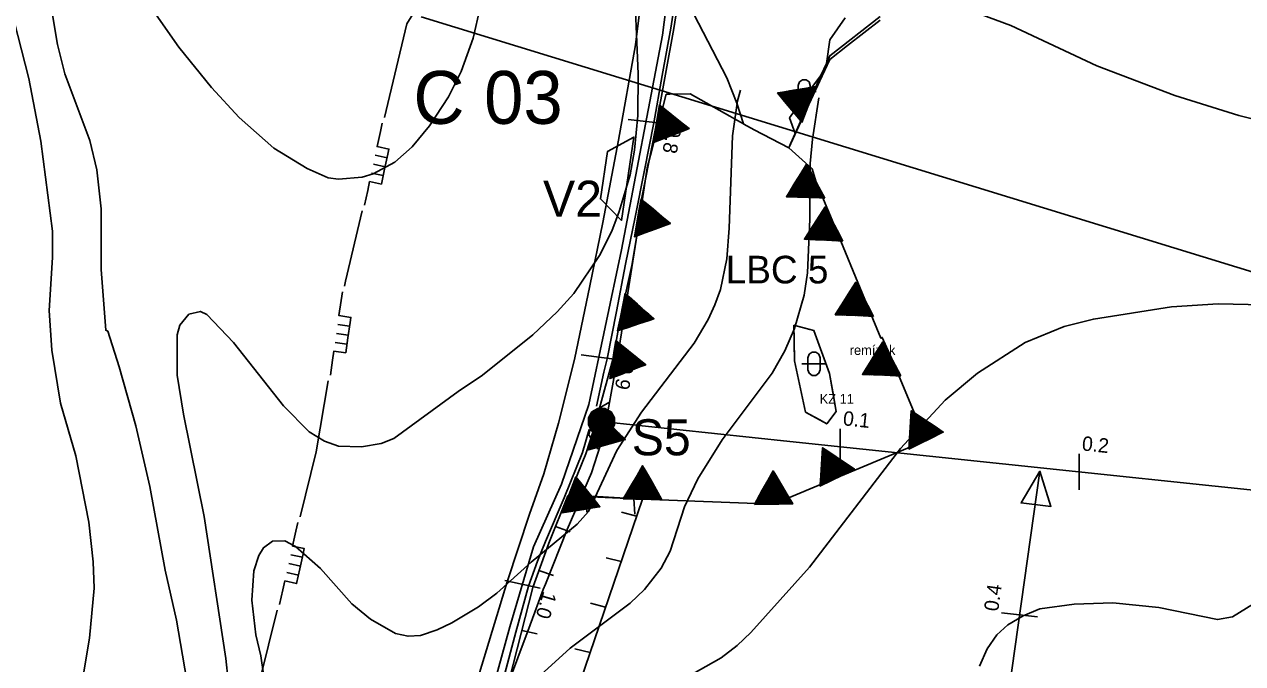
# Model space of a CAD drawing. Extents: x -645676 to -642474, y -1077513 to -1072613.
# Drawn here: x -644259 to -643752, y -1076047 to -1075781 of the extents above; entities that cross this region are included whole.
import ezdxf

# ---------------------------------------------------------------- set-up
doc = ezdxf.new("R2010")
doc.units = 0
for name, color, linetype in [('KRAJ_ZELEN_STAV', 7, 'Continuous'), ('Krajinn__zele____popis___stav', 7, 'Continuous'), ('KULTURY_STAV', 7, 'Continuous'), ('KULTURY_ZNACKY', 7, 'Continuous'), ('Lok_ln__biocentrum___navr_en_', 7, 'Continuous'), ('Odvodnen__cesty_pr_kopem___navr_en_', 7, 'Continuous'), ('PC_NAVRH', 7, 'Continuous'), ('PC_OBJ_POPIS_NAVRH', 7, 'Continuous'), ('PC_OBJ_POPIS_STAV', 7, 'Continuous'), ('PC_OBJEKTY_NAVRH', 7, 'Continuous'), ('PC_OBJEKTY_STAV', 7, 'Continuous'), ('PC_POPIS_NAVRH', 7, 'Continuous'), ('PC_STAN_NAVRH', 7, 'Continuous'), ('PLYNOVOD', 7, 'Continuous'), ('USES_BC_NAVRH', 7, 'Continuous'), ('USES_BK_NAVRH', 7, 'Continuous'), ('VODOVOD', 7, 'Continuous'), ('VRSTEVNICE', 7, 'Continuous')]:
    doc.layers.add(name, color=color, linetype=linetype)

# ---------------------------------------------------------------- blocks, each defined once
blk = doc.blocks.new('$944')
blk.add_line((0, 1.5), (0, -1.5))
blk = doc.blocks.new('$920')
for points in [[(0, 0), (-2.8, 1.25), (-2.8, -1.25), (0, 0)], [(-2.8, 1.25), (0, 0), (-2.8, -1.25), (-2.8, 1.25)]]:
    blk.add_lwpolyline(points)
blk = doc.blocks.new('$406')
blk.add_lwpolyline([(-0.19, 0.72), (0.2, 0.72), (0.54, 0.53), (0.73, 0.19), (0.73, -0.2), (0.54, -0.54), (0.2, -0.73), (-0.19, -0.73), (-0.53, -0.54), (-0.72, -0.2), (-0.72, 0.19), (-0.53, 0.53), (-0.2, 0.72), (-0.28, 0.64), (0.28, 0.64), (0.44, 0.56), (-0.44, 0.56), (-0.52, 0.48), (0.52, 0.48), (0.56, 0.4), (-0.55, 0.4), (-0.6, 0.32), (0.6, 0.32), (0.68, 0.24), (-0.59, 0.24), (-0.65, 0.24), (-0.68, 0.16), (0.59, 0.16), (0.68, 0.16), (0.68, 0.08), (-0.59, 0.08), (-0.68, 0.08), (-0.68, 0), (0.59, 0), (0.68, 0), (0.68, -0.08), (-0.59, -0.08), (-0.68, -0.08), (-0.68, -0.16), (0.59, -0.16), (0.68, -0.16), (0.65, -0.24), (-0.62, -0.24), (-0.65, -0.24), (-0.6, -0.32), (0.6, -0.32), (0.56, -0.4), (-0.55, -0.4), (-0.52, -0.48), (0.52, -0.48), (0.44, -0.56), (-0.44, -0.56), (-0.28, -0.64), (0.28, -0.64), (-0.02, -0.69)])
blk = doc.blocks.new('3$1600')
for points in [[(-0.5, 1.5), (-0.4, 1.79), (-0.15, 1.97), (0.16, 1.97), (0.41, 1.79), (0.51, 1.5), (0.51, 0.5), (0.41, 0.21), (0.16, 0.03), (-0.15, 0.03), (-0.4, 0.21), (-0.5, 0.5), (-0.5, 1.5)], [(-1, 1), (0.27, 1), (1, 1)]]:
    blk.add_lwpolyline(points)
blk = doc.blocks.new('$934')
blk.add_lwpolyline([(-2, -1), (-1, 0), (1, 0), (2, -1)])
blk = doc.blocks.new('$925')
for points in [[(-3.5, 0), (-2, 2), (2, 2), (3.5, 0), (-3.5, 0)], [(2, 2), (3.5, 0), (-3.5, 0), (-2, 2), (2, 2)]]:
    blk.add_lwpolyline(points)
blk = doc.blocks.new('$1193')
for points in [[(2, 0), (0.73, 0), (-0.54, 0), (-1.81, 0), (-2, 0), (-1.43, -1), (-0.85, -2), (-0.27, -3), (0, -3.46), (0.57, -2.46), (1.15, -1.46), (1.73, -0.46), (2, 0)], [(-1.92, -0.04), (-0.65, -0.04), (0.62, -0.04), (1.89, -0.04), (1.92, -0.04), (1.84, -0.12), (0.57, -0.12), (-0.7, -0.12), (-1.84, -0.12), (-1.84, -0.2), (-0.57, -0.2), (0.7, -0.2), (1.84, -0.2), (1.76, -0.28), (0.49, -0.28), (-0.78, -0.28), (-1.76, -0.28), (-1.76, -0.36), (-0.49, -0.36), (0.78, -0.36), (1.76, -0.36), (1.68, -0.44), (0.41, -0.44), (-0.86, -0.44), (-1.68, -0.44), (-1.68, -0.52), (-0.41, -0.52), (0.86, -0.52), (1.68, -0.52), (1.6, -0.6), (0.33, -0.6), (-0.94, -0.6), (-1.6, -0.6), (-1.52, -0.68), (-0.25, -0.68), (1.02, -0.68), (1.52, -0.68), (1.52, -0.76), (0.25, -0.76), (-1.02, -0.76), (-1.52, -0.76), (-1.44, -0.84), (-0.17, -0.84), (1.1, -0.84), (1.44, -0.84), (1.44, -0.92), (0.17, -0.92), (-1.1, -0.92), (-1.44, -0.92), (-1.36, -1), (-0.09, -1), (1.18, -1), (1.36, -1), (1.36, -1.08), (0.09, -1.08), (-1.18, -1.08), (-1.36, -1.08), (-1.28, -1.16), (-0.01, -1.16), (1.26, -1.16), (1.28, -1.16), (1.2, -1.24), (-0.07, -1.24), (-1.2, -1.24), (-1.2, -1.32), (0.07, -1.32), (1.2, -1.32), (1.12, -1.4), (-0.15, -1.4), (-1.12, -1.4), (-1.12, -1.48), (0.15, -1.48), (1.12, -1.48), (1.04, -1.56), (-0.23, -1.56), (-1.04, -1.56), (-0.96, -1.64), (0.31, -1.64), (1.04, -1.64), (0.96, -1.72), (-0.31, -1.72), (-0.96, -1.72), (-0.88, -1.8), (0.39, -1.8), (0.88, -1.8), (0.88, -1.88), (-0.39, -1.88), (-0.88, -1.88), (-0.8, -1.96), (0.47, -1.96), (0.8, -1.96), (0.8, -2.04), (-0.47, -2.04), (-0.8, -2.04), (-0.72, -2.12), (0.55, -2.12), (0.72, -2.12), (0.64, -2.2), (-0.63, -2.2), (-0.64, -2.2), (-0.64, -2.28), (0.63, -2.28), (0.64, -2.28), (0.56, -2.36), (-0.64, -2.36), (-0.56, -2.44), (0.56, -2.44), (0.48, -2.52), (-0.48, -2.52), (-0.48, -2.6), (0.48, -2.6), (0.4, -2.68), (-0.4, -2.68), (-0.32, -2.76), (0.4, -2.76), (0.32, -2.84), (-0.32, -2.84), (-0.24, -2.92), (0.24, -2.92), (0.24, -3), (-0.24, -3), (-0.16, -3.08), (0.16, -3.08), (0.16, -3.16), (-0.16, -3.16), (-0.08, -3.24), (0.08, -3.24), (0.08, -3.32), (0, -3.32), (0, -3.4)]]:
    blk.add_lwpolyline(points)
blk = doc.blocks.new('2$1030')
blk.add_line((0, 0), (0, -0.5))
blk = doc.blocks.new('6$3520')
for p, q in [((-0.76, 0), (-0.76, -1)), ((0, -1), (0, 0)), ((0.76, 0), (0.76, -1))]:
    blk.add_line(p, q)
blk.add_lwpolyline([(-3.5, 0), (-2.23, 0), (-1.48, 0), (-1.48, -1), (-0.21, -1), (1.06, -1), (1.5, -1), (1.5, 0), (2.77, 0), (3.5, 0)])

msp = doc.modelspace()

# ---------------------------------------------------------------- linework, layer by layer
at = {"layer": 'KRAJ_ZELEN_STAV'}
msp.add_lwpolyline([(-643930.3, -1075908.76), (-643923.69, -1075926.74), (-643920.94, -1075942.48), (-643924.87, -1075947.65), (-643933.69, -1075942.7), (-643938.31, -1075921.44), (-643938.55, -1075906.59), (-643930.3, -1075908.76)], dxfattribs=at)
at = {"layer": 'KULTURY_STAV'}
for points in [[(-644071.86, -1076058.97), (-644057.9, -1076013.39), (-644048.67, -1075985.14), (-644042.63, -1075968.47), (-644036.55, -1075947.31), (-644029.94, -1075920.87), (-644023.54, -1075890.24), (-644018.12, -1075863.91), (-644011.56, -1075829.61), (-644004.52, -1075789.89), (-643999.03, -1075746.14)], [(-643999.03, -1075746.14), (-644004.52, -1075789.89), (-644011.56, -1075829.61), (-644018.12, -1075863.91), (-644023.54, -1075890.24), (-644029.94, -1075920.87), (-644036.55, -1075947.31), (-644042.63, -1075968.47), (-644048.67, -1075985.14), (-644057.9, -1076013.39), (-644071.86, -1076058.97)], [(-643986.17, -1075765.57), (-643966.51, -1075803.71), (-643962.33, -1075814.13), (-643959.53, -1075822.81), (-643963.28, -1075820.69), (-643965.21, -1075819.61), (-643981.81, -1075810.28), (-643990.19, -1075810.47), (-643991.47, -1075810.5), (-643991.73, -1075810.51), (-643997.6, -1075833.22), (-643999.63, -1075841.05), (-644000.92, -1075849.45), (-644003.85, -1075868.63), (-644012.16, -1075921.15), (-644017.76, -1075952.53), (-644022.76, -1075967.98), (-644027.76, -1075979.57), (-644029.79, -1075984.29), (-644032.95, -1075991.62), (-644042.01, -1076014.32), (-644042.92, -1076016.6), (-644048.37, -1076031.2), (-644058.62, -1076058.66)], [(-643917.29, -1075778.73), (-643923.67, -1075787.85), (-643925.05, -1075797.64), (-643927.32, -1075802.73), (-643935.42, -1075813.34), (-643940.36, -1075820.3), (-643938.1, -1075826.88), (-643939.96, -1075831.05), (-643940.7, -1075832.72), (-643955.14, -1075825.28), (-643959.36, -1075822.9), (-643959.52, -1075822.81), (-643962.33, -1075814.13), (-643966.51, -1075803.71), (-643986.17, -1075765.57)], [(-644058.62, -1076058.66), (-644048.37, -1076031.2), (-644042.92, -1076016.6), (-644042.01, -1076014.32), (-644032.95, -1075991.62), (-644029.79, -1075984.29), (-644027.76, -1075979.57), (-644022.76, -1075967.98), (-644017.76, -1075952.53), (-644012.16, -1075921.15), (-644003.85, -1075868.63), (-644000.92, -1075849.45), (-643999.63, -1075841.05), (-643997.6, -1075833.22), (-643991.73, -1075810.51), (-643991.47, -1075810.5), (-643990.19, -1075810.47), (-643981.81, -1075810.28), (-643965.21, -1075819.61), (-643963.28, -1075820.69), (-643959.53, -1075822.81), (-643959.36, -1075822.9), (-643955.14, -1075825.28), (-643940.7, -1075832.72), (-643939.96, -1075831.05), (-643938.1, -1075826.89), (-643927.32, -1075802.73), (-643925.05, -1075797.64), (-643925.04, -1075797.63), (-643923.63, -1075794.45), (-643902.65, -1075778.08)], [(-643902.65, -1075778.08), (-643923.63, -1075794.45), (-643925.04, -1075797.63), (-643925.05, -1075797.64), (-643923.67, -1075787.85), (-643917.29, -1075778.73)], [(-643927.32, -1075802.73), (-643938.1, -1075826.88), (-643940.36, -1075820.3), (-643935.42, -1075813.34), (-643927.32, -1075802.73)], [(-643938.55, -1075906.59), (-643931.95, -1075908.33), (-643930.3, -1075908.76), (-643923.69, -1075926.74), (-643922.1, -1075935.85), (-643920.94, -1075942.48), (-643924.87, -1075947.65), (-643928.12, -1075945.82), (-643933.69, -1075942.7), (-643938.31, -1075921.44), (-643938.45, -1075912.73), (-643938.55, -1075906.59)], [(-643938.55, -1075906.59), (-643938.45, -1075912.73), (-643938.31, -1075921.44), (-643933.69, -1075942.7), (-643928.12, -1075945.82), (-643924.87, -1075947.65), (-643920.94, -1075942.48), (-643922.1, -1075935.85), (-643923.69, -1075926.74), (-643930.3, -1075908.76), (-643931.95, -1075908.33), (-643938.55, -1075906.59)]]:
    msp.add_lwpolyline(points, dxfattribs=at)
at = {"layer": 'Odvodnen__cesty_pr_kopem___navr_en_'}
for points in [[(-643979.69, -1075701.3), (-643979.86, -1075703.42), (-643982.29, -1075723.27), (-643984.22, -1075743.23), (-643986.81, -1075763.12), (-643989.78, -1075782.96), (-643993.41, -1075802.72), (-643996.88, -1075822.44), (-644000.78, -1075842.06), (-644004.67, -1075861.68), (-644008.61, -1075881.15), (-644012.47, -1075900.91), (-644016.36, -1075920.52), (-644017.71, -1075926.16), (-644020.7, -1075940.23)], [(-644023.83, -1075949.97), (-644026.63, -1075959.61), (-644034.15, -1075978.39), (-644041.96, -1075996.64), (-644045.27, -1076004.69), (-644049.01, -1076015.17), (-644054.35, -1076034.31), (-644059.51, -1076053.59), (-644064.72, -1076072.91), (-644066.41, -1076078.85), (-644069.69, -1076092.14), (-644073.87, -1076111.64), (-644078.09, -1076131.22)]]:
    msp.add_lwpolyline(points, dxfattribs=at)
at = {"layer": 'PC_NAVRH'}
msp.add_line((-643900.68, -1076423.17), (-643836.19, -1075967.33), dxfattribs=at)
for points in [[(-643980.8, -1075688.59), (-643993.21, -1075785.86), (-644010.28, -1075875.28), (-644023.88, -1075939.56), (-644035.31, -1075972.69), (-644046.94, -1075998.73), (-644056.79, -1076032.05), (-644070.99, -1076083.52), (-644082.81, -1076140.12), (-644085.3, -1076148.31), (-644091.25, -1076157.77), (-644098.13, -1076163.17), (-644105.97, -1076166.41), (-644142.95, -1076171.3), (-644153.17, -1076169.36), (-644163.3, -1076163.53), (-644213.71, -1076119.84), (-644250.14, -1076088.62), (-644267.83, -1076079.85)], [(-644018.72, -1075946.6), (-643940.33, -1075954.94), (-643644.36, -1075986.03), (-643391.14, -1076012.49)]]:
    msp.add_lwpolyline(points, dxfattribs=at)
at = {"layer": 'PLYNOVOD'}
for points in [[(-644108.96, -1075820.12), (-644099.63, -1075781.17), (-644083.81, -1075755.68)], [(-644125.64, -1075890.32), (-644125.28, -1075888.19), (-644118.29, -1075859.02)], [(-644144.08, -1075986.35), (-644137.42, -1075959.32), (-644132.37, -1075929.75)], [(-644165.44, -1076076.01), (-644160.84, -1076054.32), (-644153.66, -1076025.19)]]:
    msp.add_lwpolyline(points, dxfattribs=at)
at = {"layer": 'USES_BC_NAVRH'}
msp.add_lwpolyline([(-643902.65, -1075779.63), (-643916.22, -1075790.26), (-643923.63, -1075796), (-643926.86, -1075802.88), (-643932.41, -1075814.81), (-643940.7, -1075832.72), (-643930.99, -1075841.52), (-643929.51, -1075846.61), (-643921.89, -1075864.49), (-643909.11, -1075895.83), (-643902.44, -1075911.94), (-643901.77, -1075911.65), (-643900.02, -1075915.72), (-643897.79, -1075920.62), (-643883.62, -1075954.61), (-643947.03, -1075981.05), (-644001.62, -1075978.91), (-644032.19, -1075977.13), (-644025.17, -1075960.12), (-644022.16, -1075950.73), (-644013.93, -1075920.91), (-644010.38, -1075901.13), (-644005.99, -1075881.8), (-644003.85, -1075868.63), (-644003.58, -1075861.89), (-643995.83, -1075822.65), (-643988.62, -1075783.15), (-643987.75, -1075777.87)], dxfattribs=at)
at = {"layer": 'USES_BK_NAVRH'}
msp.add_lwpolyline([(-644058.62, -1076060.2), (-644047.3, -1076015.73), (-644040.56, -1075997.28), (-644032.65, -1075977.55), (-644001.62, -1075978.91), (-644033.51, -1076072.43)], dxfattribs=at)
at = {"layer": 'VODOVOD'}
msp.add_line((-644093.73, -1075778.28), (-643653.95, -1075913.18), dxfattribs=at)
at = {"layer": 'VRSTEVNICE'}
for points in [[(-644260.64, -1076127.22), (-644247.32, -1076094.2), (-644237.04, -1076062.92), (-644234.43, -1076052.49), (-644231.82, -1076036.85), (-644229.8, -1076015.99), (-644230.23, -1076004.99), (-644232.11, -1075988.48), (-644237.47, -1075960.96), (-644243.84, -1075938.95), (-644247.47, -1075916.94), (-644248.62, -1075900.43), (-644247.18, -1075878.41), (-644247.18, -1075867.41), (-644252.1, -1075830.04), (-644257.02, -1075803.98), (-644270.78, -1075750.68)], [(-644171.11, -1076081.9), (-644175.05, -1076045.25), (-644184.03, -1075986.16), (-644192.72, -1075943.58), (-644195.33, -1075927.36), (-644195.33, -1075910.56), (-644194.17, -1075906.51), (-644190.41, -1075902.02), (-644185.63, -1075900.86), (-644182.88, -1075902.17), (-644171.87, -1075913.75), (-644151.01, -1075940.11), (-644140.3, -1075950.97), (-644133.93, -1075954.88), (-644128.13, -1075956.91), (-644118.57, -1075957.2), (-644110.32, -1075955.75), (-644105.11, -1075953.72), (-644078.31, -1075934.17), (-644068.18, -1075927.36), (-644047.19, -1075910.57), (-644037.18, -1075901.01), (-644030.23, -1075893.33), (-644019.52, -1075877.54), (-644014.3, -1075867.41), (-644011.26, -1075859.3), (-644006.77, -1075843.95), (-644004.89, -1075833.81), (-644003.59, -1075819.33), (-644003.44, -1075801.95), (-644005.18, -1075759.08)], [(-644226.9, -1075883.34), (-644226.9, -1075858.14), (-644228.78, -1075841.92), (-644231.68, -1075829.75), (-644242.11, -1075801.95), (-644245.15, -1075789.78), (-644249.06, -1075765.74)], [(-644207.93, -1075771.83), (-644194.61, -1075790.94), (-644180.99, -1075807.74), (-644169.55, -1075820.2), (-644155.07, -1075832.94), (-644141.17, -1075841.34), (-644132.48, -1075845.25), (-644128.13, -1075845.83), (-644118.28, -1075844.96), (-644113.65, -1075843.66), (-644104.67, -1075838.73), (-644097.43, -1075832.36), (-644090.19, -1075823.67), (-644082.37, -1075811.51), (-644077.01, -1075801.08), (-644072.09, -1075787.18), (-644069.19, -1075774.43)], [(-643871.22, -1075773.42), (-643848.34, -1075781.82), (-643812.42, -1075798.62), (-643779.98, -1075811.07), (-643753.34, -1075819.33), (-643731.32, -1075824.83), (-643706.99, -1075829.03), (-643684.11, -1075831.2), (-643664.7, -1075831.35), (-643650.8, -1075829.9), (-643638.64, -1075827), (-643621.84, -1075819.18), (-643613.58, -1075812.81), (-643610.54, -1075811.51), (-643591.28, -1075795.87), (-643571.73, -1075777.91)], [(-644159.27, -1076052.78), (-644160.43, -1076044.09), (-644162.6, -1076035.4), (-644164.19, -1076020.92), (-644163.32, -1076008.75), (-644161.3, -1076002.38), (-644159.41, -1075999.2), (-644155.65, -1075996.44), (-644150.43, -1075996.3), (-644146.09, -1075998.62), (-644135.66, -1076007.74), (-644122.63, -1076022.51), (-644114.81, -1076028.88), (-644104.38, -1076034.82), (-644099.17, -1076035.98), (-644093.95, -1076035.69), (-644087, -1076033.37), (-644080.92, -1076030.48), (-644069.91, -1076023.81), (-644062.24, -1076018.02), (-644047.9, -1076005.13), (-644028.79, -1075989.35), (-644024.01, -1075984.13), (-644012.28, -1075958.65), (-644001.99, -1075942.72), (-643980.13, -1075914.04), (-643974.25, -1075904.17), (-643971.44, -1075898.11), (-643969.12, -1075891.74), (-643966.51, -1075878.99), (-643965.5, -1075866.25), (-643964.19, -1075827.73), (-643962.02, -1075813.25), (-643960.76, -1075808.73)], [(-644043.99, -1076052.2), (-644031.68, -1076040.9), (-644006.77, -1076022.22), (-644000.83, -1076016.57), (-643993.88, -1076007.6), (-643990.12, -1076000.64), (-643984.18, -1075982.11), (-643978.53, -1075970.52), (-643968.39, -1075954.3), (-643947.69, -1075926.5), (-643942.33, -1075917.23), (-643938.27, -1075907.96), (-643934.36, -1075894.05), (-643932.91, -1075884.79), (-643931.9, -1075862.48), (-643931.75, -1075839.31), (-643930.89, -1075829.18), (-643928.23, -1075811.92)], [(-644189.54, -1076064.08), (-644195.62, -1076029.32), (-644200.25, -1076008.46), (-644206.63, -1075973.71), (-644212.56, -1075948.51), (-644219.37, -1075923.89), (-644224.15, -1075909.12), (-644225.02, -1075908.68), (-644226.9, -1075883.34)], [(-643743.2, -1075898.11), (-643762.02, -1075897.68), (-643781.43, -1075898.98), (-643813.87, -1075904.05), (-643826.04, -1075907.09), (-643842.26, -1075913.75), (-643862.1, -1075926.5), (-643875.56, -1075937.79), (-643894.25, -1075957.92), (-643932.04, -1076007.3), (-643956.52, -1076034.39), (-643962.17, -1076039.89), (-643968.83, -1076044.96), (-643983.89, -1076053.5)], [(-643836.17, -1076024.54), (-643821.98, -1076022.66), (-643805.76, -1076022.08), (-643786.64, -1076024.1), (-643762.31, -1076029.03), (-643755.94, -1076027.87), (-643747.25, -1076022.51)], [(-643861.37, -1076048.43), (-643858.19, -1076041.19), (-643854.13, -1076035.4), (-643849.5, -1076031.2), (-643843.12, -1076027.44), (-643836.17, -1076024.54)]]:
    msp.add_lwpolyline(points, dxfattribs=at)

# ---------------------------------------------------------------- block references
at = {"layer": 'KULTURY_ZNACKY', "xscale": 5, "yscale": 5}
for p in [(-643934.3, -1075814.32), (-643930.26, -1075927.59)]:
    msp.add_blockref('3$1600', p, dxfattribs=at)
at = {"layer": 'PC_OBJEKTY_NAVRH', "xscale": 5, "yscale": 5, "rotation": 81.49749999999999}
msp.add_blockref('$925', (-644007.75, -1075845.64), dxfattribs=at)
at = {"layer": 'PC_OBJEKTY_STAV', "xscale": 5, "yscale": 5, "rotation": 76.892134}
msp.add_blockref('$934', (-644022.78, -1075947.28), dxfattribs=at)
at = {"layer": 'PC_STAN_NAVRH'}
for name, p, xscale, yscale, rotation in [('$944', (-644000.08, -1075821.86), 5, 5.000000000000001, -96.28155900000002), ('$944', (-644019.72, -1075919.9), 5, 5.000000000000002, -97.44163600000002), ('$944', (-643919.27, -1075957.15), 5, 5, 0.18048400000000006), ('$944', (-643819.82, -1075967.6), 5, 5, 0.18048400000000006), ('$920', (-643836.19, -1075967.33), 5, 4.999999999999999, 83.38045299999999), ('$944', (-644051.58, -1076014.4), 5.000000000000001, 5, -102.04700200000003), ('$944', (-643844.65, -1076027.12), 5, 4.999999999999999, 83.38045299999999)]:
    msp.add_blockref(name, p, dxfattribs=dict(at, xscale=xscale, yscale=yscale, rotation=rotation))
at = {"layer": 'PC_STAN_NAVRH', "xscale": 7.5, "yscale": 7.5}
msp.add_blockref('$406', (-644018.72, -1075946.6), dxfattribs=at)
at = {"layer": 'PLYNOVOD', "xscale": 5, "yscale": 5}
for p, rotation in [((-644113.63, -1075839.57), 77.85744699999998), ((-644129.01, -1075910.03), 81.71621100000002), ((-644148.87, -1076005.77), 77.480317)]:
    msp.add_blockref('6$3520', p, dxfattribs=dict(at, rotation=rotation))
at = {"layer": 'USES_BC_NAVRH'}
for p, xscale, yscale, rotation in [((-643932.41, -1075814.81), 3.9999999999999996, 4, -110.55084199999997), ((-643995.83, -1075822.65), 3.9999999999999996, 4, 81.058694), ((-643929.51, -1075846.61), 4, 4.000000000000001, -61.80228499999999), ((-644003.58, -1075861.89), 3.9999999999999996, 4.000000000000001, 80.205502), ((-643921.89, -1075864.49), 4, 4.000000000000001, -62.71549200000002), ((-643909.11, -1075895.83), 4, 4, -62.40413100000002), ((-644010.38, -1075901.13), 4, 4, 78.555917), ((-644013.93, -1075920.91), 4, 4, 81.22732799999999), ((-643897.79, -1075920.62), 4, 3.9999999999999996, -62.258137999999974), ((-643883.62, -1075954.61), 4, 4, -153.82886), ((-644022.16, -1075950.73), 4.000000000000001, 3.999999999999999, 75.868876), ((-643920.54, -1075970), 4, 4, -153.82886), ((-644001.62, -1075978.91), 4, 4, 179.745663), ((-644032.19, -1075977.13), 4, 4, 68.735694), ((-643947.03, -1075981.05), 4, 4, -179.13802700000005)]:
    msp.add_blockref('$1193', p, dxfattribs=dict(at, xscale=xscale, yscale=yscale, rotation=rotation))
at = {"layer": 'USES_BK_NAVRH'}
for p, xscale, yscale, rotation in [((-644025.16, -1075977.88), 13.000000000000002, 12.999999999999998, 3.7177), ((-644005.18, -1075978.76), 13.000000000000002, 12.999999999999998, 3.7177), ((-644004.04, -1075986.01), 13, 13.000000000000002, -104.44687899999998), ((-644037.77, -1075990.32), 12.999999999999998, 13.000000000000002, 69.346477), ((-644010.49, -1076004.94), 13, 13.000000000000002, -104.44687899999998), ((-644044.73, -1076008.68), 13, 12.999999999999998, 71.158644), ((-644016.95, -1076023.87), 13, 13.000000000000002, -104.44687899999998), ((-644051.84, -1076033.55), 12.999999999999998, 13.000000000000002, 77.040795), ((-644023.4, -1076042.8), 13, 13.000000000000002, -104.44687899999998)]:
    msp.add_blockref('2$1030', p, dxfattribs=dict(at, xscale=xscale, yscale=yscale, rotation=rotation))

# ---------------------------------------------------------------- texts
at = {"layer": 'Krajinn__zele____popis___stav'}
for s, p in [('remízek', (-643915.34, -1075918.95)), ('KZ 11', (-643927.87, -1075939.22))]:
    msp.add_text(s, height=4, dxfattribs=at).set_placement(p)
at = {"layer": 'Lok_ln__biocentrum___navr_en_'}
msp.add_text('LBC 5', height=11.5, dxfattribs=at).set_placement((-643966.95, -1075889.2))
at = {"layer": 'PC_OBJ_POPIS_NAVRH'}
msp.add_text('V2', height=15, dxfattribs=at).set_placement((-644043.01, -1075861.47))
at = {"layer": 'PC_OBJ_POPIS_STAV'}
msp.add_text('S5', height=15, dxfattribs=at).set_placement((-644006.07, -1075960.72))
at = {"layer": 'PC_POPIS_NAVRH'}
msp.add_text('C 03', height=22, dxfattribs=at).set_placement((-644096.96, -1075822.8))
at = {"layer": 'PC_STAN_NAVRH'}
for s, rotation, p in [('0.8', 259.206, (-643991.24, -1075823.54)), ('0.9', 258.06, (-644010.91, -1075921.76)), ('0.1', 354.031, (-643918.34, -1075948.2)), ('0.2', 354.031, (-643818.89, -1075958.65)), ('0.4', 81.933, (-643853.56, -1076025.86)), ('1.0', 253.534, (-644042.94, -1076016.95))]:
    msp.add_text(s, height=6, rotation=rotation, dxfattribs=at).set_placement(p)

doc.saveas('drawing.dxf')
